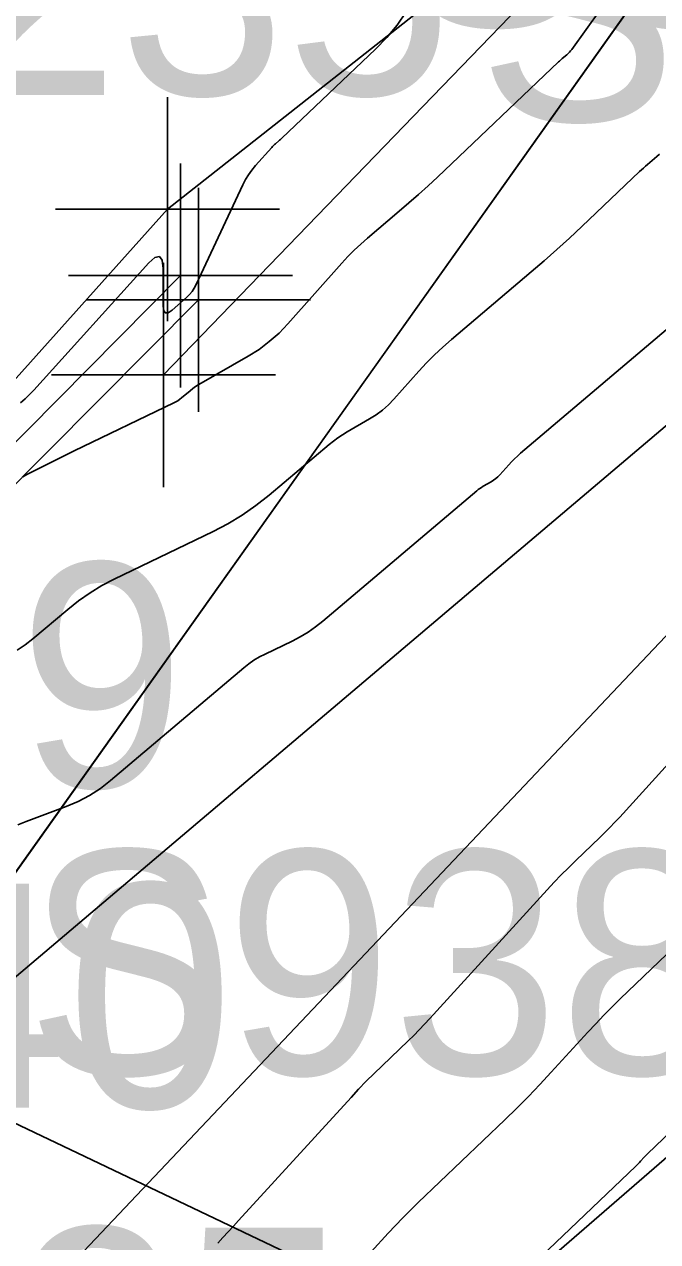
# Model space of a CAD drawing. Extents: x 816928 to 825690, y 436959 to 448212.
# Drawn here: x 818999.57 to 819010.87, y 445169.86 to 445191.59 of the extents above; entities that cross this region are included whole.
import ezdxf

# ---------------------------------------------------------------- set-up
doc = ezdxf.new("R2010")
doc.units = 0
for name, color, linetype in [('SURVEY - CONTOURS - Index with Text', 7, 'Continuous'), ('SURVEY - CONTOURS - Intermediate with optional Text', 7, 'Continuous'), ('SURVEY - DRAINAGE - Bridge Hydraulic Data - Points - Numbers', 7, 'Continuous'), ('SURVEY - DTM - Breaklines', 7, 'Continuous'), ('SURVEY - DTM - Breaklines - Points - Locators', 7, 'Continuous'), ('SURVEY - DTM - Breaklines - Points - Numbers', 7, 'Continuous'), ('SURVEY - NON-TRANSPORTATION - Features', 7, 'Continuous'), ('SURVEY - NON-TRANSPORTATION - Features - Points - Locators', 7, 'Continuous'), ('SURVEY - NON-TRANSPORTATION - Features - Points - Numbers', 7, 'Continuous'), ('SURVEY - PROPERTY - Parcels', 7, 'Continuous'), ('SURVEY - PROPERTY - ROW Lines', 7, 'Continuous'), ('SURVEY - ROADSIDE BARRIERS - Points - Locators', 7, 'Continuous'), ('SURVEY - ROADSIDE BARRIERS with Text', 7, 'Continuous')]:
    doc.layers.add(name, color=color, linetype=linetype)

msp = doc.modelspace()

# ---------------------------------------------------------------- linework, layer by layer
at = {"layer": 'SURVEY - CONTOURS - Index with Text'}
msp.add_lwpolyline([(818999.497, 445184.83), (818999.58, 445184.902), (818999.66, 445184.977), (818999.736, 445185.057), (819001.788, 445187.326), (819001.899, 445187.425), (819001.978, 445187.441), (819002.026, 445187.376), (819002.042, 445187.228), (819002.045, 445186.557), (819002.055, 445186.473), (819002.085, 445186.434), (819002.135, 445186.438), (819002.204, 445186.485), (819002.462, 445186.711), (819002.514, 445186.761), (819002.56, 445186.817), (819002.6, 445186.876), (819002.634, 445186.941), (819003.468, 445188.721), (819003.515, 445188.813), (819003.569, 445188.9), (819003.628, 445188.984), (819003.694, 445189.063), (819003.983, 445189.388), (819003.999, 445189.406), (819004.016, 445189.423), (819004.033, 445189.44), (819004.051, 445189.455), (819004.111, 445189.506), (819004.124, 445189.517), (819004.137, 445189.528), (819004.149, 445189.54), (819004.161, 445189.551), (819005.834, 445191.141), (819006.036, 445191.35), (819006.22, 445191.573), (819006.385, 445191.81)], dxfattribs=at)
at = {"layer": 'SURVEY - CONTOURS - Intermediate with optional Text'}
for points in [[(819009.853, 445191.852), (819009.338, 445191.137), (819009.318, 445191.112), (819009.297, 445191.088), (819009.275, 445191.065), (819009.251, 445191.043), (819009.17, 445190.975), (819009.153, 445190.96), (819009.136, 445190.945), (819009.119, 445190.93), (819009.103, 445190.915), (819006.94, 445188.858), (819006.773, 445188.702), (819006.604, 445188.549), (819006.433, 445188.398), (819006.26, 445188.249), (819005.691, 445187.767), (819005.571, 445187.662), (819005.455, 445187.553), (819005.343, 445187.439), (819005.235, 445187.322), (819004.273, 445186.24), (819004.113, 445186.073), (819003.94, 445185.922), (819003.756, 445185.784), (819003.56, 445185.662), (819002.723, 445185.183), (819002.671, 445185.152), (819002.621, 445185.119), (819002.573, 445185.083), (819002.526, 445185.046), (819002.375, 445184.918), (819002.342, 445184.892), (819002.307, 445184.868), (819002.272, 445184.846), (819002.234, 445184.827), (819000.457, 445183.971), (819000.35, 445183.919), (819000.243, 445183.867), (819000.137, 445183.814), (819000.03, 445183.761), (818999.684, 445183.586), (818999.61, 445183.548), (818999.539, 445183.506)], [(819010.907, 445189.268), (819010.857, 445189.224), (819010.69, 445189.082), (819010.654, 445189.052), (819010.619, 445189.02), (819010.584, 445188.989), (819010.55, 445188.957), (819009.521, 445187.979), (819009.3, 445187.771), (819009.075, 445187.566), (819008.847, 445187.365), (819008.616, 445187.167), (819007.19, 445185.961), (819007.037, 445185.826), (819006.889, 445185.687), (819006.746, 445185.542), (819006.608, 445185.393), (819006.165, 445184.893), (819006.067, 445184.792), (819005.962, 445184.7), (819005.85, 445184.616), (819005.731, 445184.541), (819005.329, 445184.312), (819005.245, 445184.261), (819005.162, 445184.206), (819005.083, 445184.148), (819005.006, 445184.086), (819003.935, 445183.18), (819003.701, 445182.994), (819003.456, 445182.824), (819003.201, 445182.669), (819002.935, 445182.531), (819001.172, 445181.682), (819000.951, 445181.567), (819000.739, 445181.439), (819000.536, 445181.297), (819000.341, 445181.143), (818999.718, 445180.616), (818999.581, 445180.51), (818999.436, 445180.416)], [(819011.412, 445186.457), (819008.423, 445183.928), (819008.368, 445183.88), (819008.315, 445183.83), (819008.264, 445183.779), (819008.215, 445183.725), (819008.056, 445183.547), (819008.021, 445183.511), (819007.984, 445183.478), (819007.944, 445183.448), (819007.901, 445183.421), (819007.758, 445183.339), (819007.728, 445183.321), (819007.698, 445183.301), (819007.67, 445183.281), (819007.642, 445183.258), (819004.893, 445180.932), (819004.765, 445180.831), (819004.631, 445180.738), (819004.492, 445180.654), (819004.347, 445180.578), (819003.864, 445180.346), (819003.763, 445180.293), (819003.665, 445180.234), (819003.572, 445180.169), (819003.482, 445180.098), (819001.107, 445178.089), (819000.924, 445177.947), (819000.731, 445177.822), (819000.528, 445177.715), (819000.314, 445177.624), (818999.601, 445177.357), (818999.452, 445177.294)], [(819003.02, 445169.831), (819003.113, 445169.931), (819003.206, 445170.031), (819003.298, 445170.131), (819003.39, 445170.232), (819005.4, 445172.432), (819005.534, 445172.576), (819005.671, 445172.719), (819005.811, 445172.859), (819005.952, 445172.996), (819006.419, 445173.442), (819006.519, 445173.538), (819006.616, 445173.636), (819006.712, 445173.736), (819006.806, 445173.837), (819008.903, 445176.138), (819009.027, 445176.272), (819009.153, 445176.403), (819009.281, 445176.532), (819009.411, 445176.659), (819009.84, 445177.071), (819009.931, 445177.16), (819010.021, 445177.25), (819010.109, 445177.342), (819010.196, 445177.436), (819012.396, 445179.854)], [(819005.455, 445169.343), (819006.059, 445170.005), (819006.19, 445170.146), (819006.323, 445170.284), (819006.459, 445170.42), (819006.596, 445170.554), (819008.144, 445172.031), (819008.357, 445172.237), (819008.566, 445172.448), (819008.771, 445172.661), (819008.973, 445172.879), (819009.626, 445173.595), (819009.767, 445173.747), (819009.911, 445173.897), (819010.057, 445174.044), (819010.205, 445174.189), (819011.591, 445175.518)], [(819006.972, 445167.856), (819010.484, 445171.206), (819010.505, 445171.227), (819010.527, 445171.248), (819010.547, 445171.27), (819010.568, 445171.292), (819010.634, 445171.365), (819010.649, 445171.381), (819010.663, 445171.396), (819010.678, 445171.411), (819010.693, 445171.425), (819013.993, 445174.59)]]:
    msp.add_lwpolyline(points, dxfattribs=at)
at = {"layer": 'SURVEY - DTM - Breaklines'}
msp.add_line((818991.666, 445175.598), (819002.674, 445186.668), dxfattribs=at)
for points in [[(819000.173, 445161.106), (819006.975, 445167.84), (819018.264, 445177.632), (819043.995, 445180.693), (819053.369, 445187.411), (819051.623, 445192.47), (819020.493, 445189.559), (819028.708, 445200.874), (819043.012, 445204.7), (819059.276, 445211.531), (819057.576, 445217.227), (819034.75, 445209.945), (819032.825, 445213.106), (819039.837, 445227.267), (819039.43, 445231.039), (819035.269, 445232.369), (819015.594, 445198.899), (819002.121, 445188.285), (818991.056, 445175.935), (818964.92, 445195.492)], [(818998.315, 445167.246), (819014.995, 445184.863), (819027.9, 445202.215), (819057.755, 445213.083)], [(818993.845, 445169.873), (819013.54, 445186.553), (819025.074, 445203.986), (819028.003, 445210.083)]]:
    msp.add_lwpolyline(points, dxfattribs=at)
at = {"layer": 'SURVEY - DTM - Breaklines - Points - Locators'}
for p, q in [((819002.121, 445190.285), (819002.121, 445186.285)), ((819002.674, 445188.668), (819002.674, 445184.668)), ((819004.121, 445188.285), (819000.121, 445188.285)), ((819004.674, 445186.668), (819000.674, 445186.668))]:
    msp.add_line(p, q, dxfattribs=at)
at = {"layer": 'SURVEY - NON-TRANSPORTATION - Features'}
msp.add_line((819002.049, 445185.327), (819042.832, 445227.545), dxfattribs=at)
msp.add_lwpolyline([(819158.05, 445117.872), (819088.932, 445144.076), (819035.901, 445154.568), (818997.299, 445172.969), (818992.372, 445174.875)], dxfattribs=at)
at = {"layer": 'SURVEY - NON-TRANSPORTATION - Features - Points - Locators'}
for p, q in [((819002.049, 445187.327), (819002.049, 445183.327)), ((819004.049, 445185.327), (819000.049, 445185.327))]:
    msp.add_line(p, q, dxfattribs=at)
at = {"layer": 'SURVEY - PROPERTY - Parcels'}
msp.add_line((818979.924, 445149.041), (819097.287, 445314.178), dxfattribs=at)
at = {"layer": 'SURVEY - PROPERTY - ROW Lines'}
msp.add_line((818979.924, 445149.041), (819223.629, 445491.949), dxfattribs=at)
at = {"layer": 'SURVEY - ROADSIDE BARRIERS - Points - Locators'}
for p, q in [((819002.356, 445189.103), (819002.356, 445185.103)), ((819004.356, 445187.103), (819000.356, 445187.103))]:
    msp.add_line(p, q, dxfattribs=at)
at = {"layer": 'SURVEY - ROADSIDE BARRIERS with Text'}
msp.add_line((819002.356, 445187.103), (818991.21, 445175.841), dxfattribs=at)

# ---------------------------------------------------------------- texts
at = {"layer": 'SURVEY - DRAINAGE - Bridge Hydraulic Data - Points - Numbers'}
msp.add_text('S435', height=4, dxfattribs=at).set_placement((818992.837, 445166.106))
at = {"layer": 'SURVEY - DTM - Breaklines - Points - Numbers'}
for s, p in [('S942', (819006.204, 445191.553)), ('S943', (819007.659, 445189.863)), ('S938', (818999.592, 445172.84)), ('S940', (818990.806, 445172.246))]:
    msp.add_text(s, height=4, dxfattribs=at).set_placement(p)
at = {"layer": 'SURVEY - NON-TRANSPORTATION - Features - Points - Numbers'}
for s, p in [('S235', (818994.713, 445190.327)), ('S479', (818989.947, 445177.969)), ('S479', (818989.947, 445177.969))]:
    msp.add_text(s, height=4, dxfattribs=at).set_placement(p)

doc.saveas('drawing.dxf')
